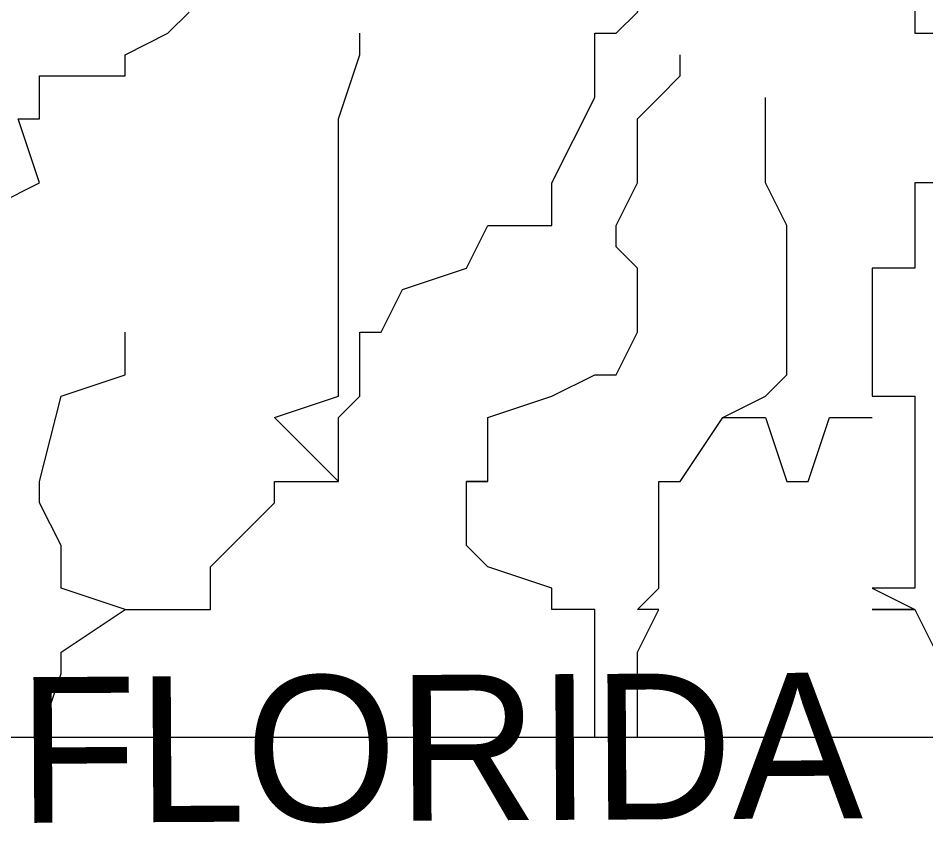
# Model space of a CAD drawing. Extents: x 1797809 to 2198143, y 249608 to 1237864.
# Drawn here: x 2194697.748 to 2194699.983, y 1237125.808 to 1237127.857 of the extents above; entities that cross this region are included whole.
import ezdxf

# ---------------------------------------------------------------- set-up
doc = ezdxf.new("R2010")
doc.units = 0
doc.layers.add('GSBWFILL', color=7, linetype='Continuous')

msp = doc.modelspace()

# ---------------------------------------------------------------- linework, layer by layer
at = {"layer": 'GSBWFILL'}
for points in [[(2194696.4346, 1237125.4017), (2194696.4346, 1237127.2411), (2194696.9075, 1237130.4994), (2194696.9075, 1237130.6045), (2194696.9075, 1237130.6045), (2194696.9075, 1237130.6045), (2194696.7499, 1237130.6045), (2194696.7499, 1237130.657), (2194696.9075, 1237130.657), (2194699.325, 1237130.6045), (2194699.7979, 1237128.2396), (2194699.7979, 1237128.1345), (2194699.8505, 1237128.0819), (2194699.8505, 1237128.0294), (2194699.8505, 1237128.0294), (2194699.9556, 1237128.0294), (2194699.9556, 1237127.8717), (2194699.9556, 1237127.8192), (2194700.0082, 1237127.8192)], [(2194696.4346, 1237125.4017), (2194696.4346, 1237127.2411), (2194696.9075, 1237130.4994), (2194696.9075, 1237130.6045), (2194696.9075, 1237130.6045), (2194696.9075, 1237130.6045), (2194696.7499, 1237130.6045), (2194696.7499, 1237130.657), (2194696.9075, 1237130.657), (2194699.325, 1237130.6045), (2194699.7979, 1237128.2396), (2194699.7979, 1237128.1345), (2194699.8505, 1237128.0819), (2194699.8505, 1237128.0294), (2194699.8505, 1237128.0294), (2194699.9556, 1237128.0294), (2194699.9556, 1237127.8717), (2194699.9556, 1237127.8192), (2194700.0082, 1237127.8192)], [(2194696.4346, 1237125.4017), (2194696.4346, 1237127.2411), (2194696.9075, 1237130.4994), (2194696.9075, 1237130.6045), (2194696.9075, 1237130.6045), (2194696.9075, 1237130.6045), (2194696.7499, 1237130.6045), (2194696.7499, 1237130.657), (2194696.9075, 1237130.657), (2194699.325, 1237130.6045), (2194699.7979, 1237128.2396), (2194699.7979, 1237128.1345), (2194699.8505, 1237128.0819), (2194699.8505, 1237128.0294), (2194699.8505, 1237128.0294), (2194699.9556, 1237128.0294), (2194699.9556, 1237127.8717), (2194699.9556, 1237127.8192), (2194700.0082, 1237127.8192)], [(2194698.5367, 1237126.7156), (2194698.5367, 1237126.7156), (2194698.5367, 1237126.8732), (2194698.5892, 1237126.9258), (2194698.5892, 1237126.9783), (2194698.5892, 1237127.0834), (2194698.6418, 1237127.0834), (2194698.6943, 1237127.1885), (2194698.852, 1237127.2411), (2194698.9045, 1237127.3462), (2194699.0622, 1237127.3462), (2194699.0622, 1237127.4513), (2194699.1673, 1237127.6615), (2194699.1673, 1237127.7666), (2194699.1673, 1237127.7666), (2194699.1673, 1237127.8192), (2194699.2199, 1237127.8192), (2194699.2724, 1237127.8717), (2194699.325, 1237128.0294), (2194699.4826, 1237128.1345), (2194699.5877, 1237128.187), (2194699.5877, 1237128.2396), (2194699.5877, 1237128.2921), (2194699.4826, 1237128.2921)], [(2194698.5367, 1237126.7156), (2194698.5367, 1237126.7156), (2194698.5367, 1237126.8732), (2194698.5892, 1237126.9258), (2194698.5892, 1237126.9783), (2194698.5892, 1237127.0834), (2194698.6418, 1237127.0834), (2194698.6943, 1237127.1885), (2194698.852, 1237127.2411), (2194698.9045, 1237127.3462), (2194699.0622, 1237127.3462), (2194699.0622, 1237127.4513), (2194699.1673, 1237127.6615), (2194699.1673, 1237127.7666), (2194699.1673, 1237127.7666), (2194699.1673, 1237127.8192), (2194699.2199, 1237127.8192), (2194699.2724, 1237127.8717), (2194699.325, 1237128.0294), (2194699.4826, 1237128.1345), (2194699.5877, 1237128.187), (2194699.5877, 1237128.2396), (2194699.5877, 1237128.2921), (2194699.4826, 1237128.2921)], [(2194698.5367, 1237126.7156), (2194698.5367, 1237126.7156), (2194698.5367, 1237126.8732), (2194698.5892, 1237126.9258), (2194698.5892, 1237126.9783), (2194698.5892, 1237127.0834), (2194698.6418, 1237127.0834), (2194698.6943, 1237127.1885), (2194698.852, 1237127.2411), (2194698.9045, 1237127.3462), (2194699.0622, 1237127.3462), (2194699.0622, 1237127.4513), (2194699.1673, 1237127.6615), (2194699.1673, 1237127.7666), (2194699.1673, 1237127.7666), (2194699.1673, 1237127.8192), (2194699.2199, 1237127.8192), (2194699.2724, 1237127.8717), (2194699.325, 1237128.0294), (2194699.4826, 1237128.1345), (2194699.5877, 1237128.187), (2194699.5877, 1237128.2396), (2194699.5877, 1237128.2921), (2194699.4826, 1237128.2921)], [(2194697.6958, 1237127.3987), (2194697.8009, 1237127.4513), (2194697.7484, 1237127.609), (2194697.8009, 1237127.609), (2194697.8009, 1237127.7141), (2194698.0111, 1237127.7141), (2194698.0111, 1237127.7666), (2194698.0111, 1237127.7666), (2194698.1163, 1237127.8192), (2194698.1688, 1237127.8717)], [(2194697.6958, 1237127.3987), (2194697.8009, 1237127.4513), (2194697.7484, 1237127.609), (2194697.8009, 1237127.609), (2194697.8009, 1237127.7141), (2194698.0111, 1237127.7141), (2194698.0111, 1237127.7666), (2194698.0111, 1237127.7666), (2194698.1163, 1237127.8192), (2194698.1688, 1237127.8717)], [(2194697.6958, 1237127.3987), (2194697.8009, 1237127.4513), (2194697.7484, 1237127.609), (2194697.8009, 1237127.609), (2194697.8009, 1237127.7141), (2194698.0111, 1237127.7141), (2194698.0111, 1237127.7666), (2194698.0111, 1237127.7666), (2194698.1163, 1237127.8192), (2194698.1688, 1237127.8717)], [(2194698.0111, 1237126.4002), (2194698.0111, 1237126.4002), (2194698.1163, 1237126.4002), (2194698.1688, 1237126.4002), (2194698.2214, 1237126.4002), (2194698.2214, 1237126.4528), (2194698.2214, 1237126.5053), (2194698.2739, 1237126.5579), (2194698.379, 1237126.663), (2194698.379, 1237126.7156), (2194698.5367, 1237126.7156), (2194698.5367, 1237126.7156), (2194698.379, 1237126.8732), (2194698.5367, 1237126.9258), (2194698.5367, 1237126.9783), (2194698.5367, 1237127.0834), (2194698.5367, 1237127.1885), (2194698.5367, 1237127.2411), (2194698.5367, 1237127.3462), (2194698.5367, 1237127.3462), (2194698.5367, 1237127.4513), (2194698.5367, 1237127.609), (2194698.5892, 1237127.7666), (2194698.5892, 1237127.7666), (2194698.5892, 1237127.8192)], [(2194698.0111, 1237126.4002), (2194698.0111, 1237126.4002), (2194698.1163, 1237126.4002), (2194698.1688, 1237126.4002), (2194698.2214, 1237126.4002), (2194698.2214, 1237126.4528), (2194698.2214, 1237126.5053), (2194698.2739, 1237126.5579), (2194698.379, 1237126.663), (2194698.379, 1237126.7156), (2194698.5367, 1237126.7156), (2194698.5367, 1237126.7156), (2194698.379, 1237126.8732), (2194698.5367, 1237126.9258), (2194698.5367, 1237126.9783), (2194698.5367, 1237127.0834), (2194698.5367, 1237127.1885), (2194698.5367, 1237127.2411), (2194698.5367, 1237127.3462), (2194698.5367, 1237127.3462), (2194698.5367, 1237127.4513), (2194698.5367, 1237127.609), (2194698.5892, 1237127.7666), (2194698.5892, 1237127.7666), (2194698.5892, 1237127.8192)], [(2194698.0111, 1237126.4002), (2194698.0111, 1237126.4002), (2194698.1163, 1237126.4002), (2194698.1688, 1237126.4002), (2194698.2214, 1237126.4002), (2194698.2214, 1237126.4528), (2194698.2214, 1237126.5053), (2194698.2739, 1237126.5579), (2194698.379, 1237126.663), (2194698.379, 1237126.7156), (2194698.5367, 1237126.7156), (2194698.5367, 1237126.7156), (2194698.379, 1237126.8732), (2194698.5367, 1237126.9258), (2194698.5367, 1237126.9783), (2194698.5367, 1237127.0834), (2194698.5367, 1237127.1885), (2194698.5367, 1237127.2411), (2194698.5367, 1237127.3462), (2194698.5367, 1237127.3462), (2194698.5367, 1237127.4513), (2194698.5367, 1237127.609), (2194698.5892, 1237127.7666), (2194698.5892, 1237127.7666), (2194698.5892, 1237127.8192)], [(2194699.1673, 1237126.0849), (2194699.1673, 1237126.2426), (2194699.1673, 1237126.2951), (2194699.1673, 1237126.4002), (2194699.1673, 1237126.4002), (2194699.0622, 1237126.4002), (2194699.0622, 1237126.4528), (2194698.9045, 1237126.5053), (2194698.852, 1237126.5579), (2194698.852, 1237126.663), (2194698.852, 1237126.7156), (2194698.9045, 1237126.7156), (2194698.852, 1237126.7156), (2194698.9045, 1237126.7156), (2194698.9045, 1237126.8732), (2194699.0622, 1237126.9258), (2194699.1673, 1237126.9783), (2194699.1673, 1237126.9783), (2194699.2199, 1237126.9783), (2194699.2724, 1237127.0834), (2194699.2724, 1237127.0834), (2194699.2724, 1237127.1885), (2194699.2724, 1237127.2411), (2194699.2724, 1237127.2411), (2194699.2199, 1237127.2936), (2194699.2199, 1237127.3462), (2194699.2724, 1237127.4513), (2194699.2724, 1237127.609), (2194699.325, 1237127.6615), (2194699.3775, 1237127.7141), (2194699.3775, 1237127.7666)], [(2194699.1673, 1237126.0849), (2194699.1673, 1237126.2426), (2194699.1673, 1237126.2951), (2194699.1673, 1237126.4002), (2194699.1673, 1237126.4002), (2194699.0622, 1237126.4002), (2194699.0622, 1237126.4528), (2194698.9045, 1237126.5053), (2194698.852, 1237126.5579), (2194698.852, 1237126.663), (2194698.852, 1237126.7156), (2194698.9045, 1237126.7156), (2194698.852, 1237126.7156), (2194698.9045, 1237126.7156), (2194698.9045, 1237126.8732), (2194699.0622, 1237126.9258), (2194699.1673, 1237126.9783), (2194699.1673, 1237126.9783), (2194699.2199, 1237126.9783), (2194699.2724, 1237127.0834), (2194699.2724, 1237127.0834), (2194699.2724, 1237127.1885), (2194699.2724, 1237127.2411), (2194699.2724, 1237127.2411), (2194699.2199, 1237127.2936), (2194699.2199, 1237127.3462), (2194699.2724, 1237127.4513), (2194699.2724, 1237127.609), (2194699.325, 1237127.6615), (2194699.3775, 1237127.7141), (2194699.3775, 1237127.7666)], [(2194699.1673, 1237126.0849), (2194699.1673, 1237126.2426), (2194699.1673, 1237126.2951), (2194699.1673, 1237126.4002), (2194699.1673, 1237126.4002), (2194699.0622, 1237126.4002), (2194699.0622, 1237126.4528), (2194698.9045, 1237126.5053), (2194698.852, 1237126.5579), (2194698.852, 1237126.663), (2194698.852, 1237126.7156), (2194698.9045, 1237126.7156), (2194698.852, 1237126.7156), (2194698.9045, 1237126.7156), (2194698.9045, 1237126.8732), (2194699.0622, 1237126.9258), (2194699.1673, 1237126.9783), (2194699.1673, 1237126.9783), (2194699.2199, 1237126.9783), (2194699.2724, 1237127.0834), (2194699.2724, 1237127.0834), (2194699.2724, 1237127.1885), (2194699.2724, 1237127.2411), (2194699.2724, 1237127.2411), (2194699.2199, 1237127.2936), (2194699.2199, 1237127.3462), (2194699.2724, 1237127.4513), (2194699.2724, 1237127.609), (2194699.325, 1237127.6615), (2194699.3775, 1237127.7141), (2194699.3775, 1237127.7666)], [(2194699.4826, 1237126.8732), (2194699.4826, 1237126.8732), (2194699.5877, 1237126.9258), (2194699.6403, 1237126.9783), (2194699.6403, 1237126.9783), (2194699.6403, 1237127.0834), (2194699.6403, 1237127.1885), (2194699.6403, 1237127.2411), (2194699.6403, 1237127.2936), (2194699.6403, 1237127.3462), (2194699.5877, 1237127.4513), (2194699.5877, 1237127.4513), (2194699.5877, 1237127.6615)], [(2194699.4826, 1237126.8732), (2194699.4826, 1237126.8732), (2194699.5877, 1237126.9258), (2194699.6403, 1237126.9783), (2194699.6403, 1237126.9783), (2194699.6403, 1237127.0834), (2194699.6403, 1237127.1885), (2194699.6403, 1237127.2411), (2194699.6403, 1237127.2936), (2194699.6403, 1237127.3462), (2194699.5877, 1237127.4513), (2194699.5877, 1237127.4513), (2194699.5877, 1237127.6615)], [(2194699.4826, 1237126.8732), (2194699.4826, 1237126.8732), (2194699.5877, 1237126.9258), (2194699.6403, 1237126.9783), (2194699.6403, 1237126.9783), (2194699.6403, 1237127.0834), (2194699.6403, 1237127.1885), (2194699.6403, 1237127.2411), (2194699.6403, 1237127.2936), (2194699.6403, 1237127.3462), (2194699.5877, 1237127.4513), (2194699.5877, 1237127.4513), (2194699.5877, 1237127.6615)], [(2194700.0082, 1237127.4513), (2194699.9556, 1237127.4513), (2194699.9556, 1237127.4513), (2194699.9556, 1237127.4513), (2194699.9556, 1237127.3987), (2194699.9556, 1237127.3462), (2194699.9556, 1237127.3462), (2194699.9556, 1237127.3462), (2194699.9556, 1237127.3462), (2194699.9556, 1237127.3462), (2194699.9556, 1237127.2936), (2194699.9556, 1237127.2936), (2194699.9556, 1237127.2936), (2194699.9556, 1237127.2411), (2194699.9556, 1237127.2411), (2194699.8505, 1237127.2411), (2194699.8505, 1237127.2411), (2194699.8505, 1237127.2411), (2194699.8505, 1237127.1885), (2194699.8505, 1237127.1885), (2194699.8505, 1237127.0834), (2194699.8505, 1237127.0834), (2194699.8505, 1237127.0834), (2194699.8505, 1237127.0834), (2194699.8505, 1237127.0834), (2194699.8505, 1237127.0834), (2194699.8505, 1237127.0834), (2194699.8505, 1237126.9783), (2194699.8505, 1237126.9783), (2194699.8505, 1237126.9783), (2194699.8505, 1237126.9783), (2194699.8505, 1237126.9783), (2194699.8505, 1237126.9783), (2194699.8505, 1237126.9258), (2194699.9556, 1237126.9258), (2194699.9556, 1237126.8732), (2194699.9556, 1237126.8732), (2194699.9556, 1237126.8732), (2194699.9556, 1237126.7156), (2194699.9556, 1237126.7156), (2194699.9556, 1237126.7156), (2194699.9556, 1237126.7156), (2194699.9556, 1237126.7156), (2194699.9556, 1237126.7156), (2194699.9556, 1237126.663), (2194699.9556, 1237126.5579), (2194699.9556, 1237126.5579), (2194699.9556, 1237126.5579), (2194699.9556, 1237126.5053), (2194699.9556, 1237126.5053), (2194699.9556, 1237126.4528), (2194699.9556, 1237126.4528), (2194699.8505, 1237126.4528), (2194699.8505, 1237126.4528), (2194699.8505, 1237126.4528), (2194699.8505, 1237126.4528), (2194699.9556, 1237126.4002), (2194699.9556, 1237126.4002), (2194699.8505, 1237126.4002), (2194699.9556, 1237126.4002), (2194699.9556, 1237126.4002), (2194699.9556, 1237126.4002), (2194700.0082, 1237126.2951)], [(2194700.0082, 1237127.4513), (2194699.9556, 1237127.4513), (2194699.9556, 1237127.4513), (2194699.9556, 1237127.4513), (2194699.9556, 1237127.3987), (2194699.9556, 1237127.3462), (2194699.9556, 1237127.3462), (2194699.9556, 1237127.3462), (2194699.9556, 1237127.3462), (2194699.9556, 1237127.3462), (2194699.9556, 1237127.2936), (2194699.9556, 1237127.2936), (2194699.9556, 1237127.2936), (2194699.9556, 1237127.2411), (2194699.9556, 1237127.2411), (2194699.8505, 1237127.2411), (2194699.8505, 1237127.2411), (2194699.8505, 1237127.2411), (2194699.8505, 1237127.1885), (2194699.8505, 1237127.1885), (2194699.8505, 1237127.0834), (2194699.8505, 1237127.0834), (2194699.8505, 1237127.0834), (2194699.8505, 1237127.0834), (2194699.8505, 1237127.0834), (2194699.8505, 1237127.0834), (2194699.8505, 1237127.0834), (2194699.8505, 1237126.9783), (2194699.8505, 1237126.9783), (2194699.8505, 1237126.9783), (2194699.8505, 1237126.9783), (2194699.8505, 1237126.9783), (2194699.8505, 1237126.9783), (2194699.8505, 1237126.9258), (2194699.9556, 1237126.9258), (2194699.9556, 1237126.8732), (2194699.9556, 1237126.8732), (2194699.9556, 1237126.8732), (2194699.9556, 1237126.7156), (2194699.9556, 1237126.7156), (2194699.9556, 1237126.7156), (2194699.9556, 1237126.7156), (2194699.9556, 1237126.7156), (2194699.9556, 1237126.7156), (2194699.9556, 1237126.663), (2194699.9556, 1237126.5579), (2194699.9556, 1237126.5579), (2194699.9556, 1237126.5579), (2194699.9556, 1237126.5053), (2194699.9556, 1237126.5053), (2194699.9556, 1237126.4528), (2194699.9556, 1237126.4528), (2194699.8505, 1237126.4528), (2194699.8505, 1237126.4528), (2194699.8505, 1237126.4528), (2194699.8505, 1237126.4528), (2194699.9556, 1237126.4002), (2194699.9556, 1237126.4002), (2194699.8505, 1237126.4002), (2194699.9556, 1237126.4002), (2194699.9556, 1237126.4002), (2194699.9556, 1237126.4002), (2194700.0082, 1237126.2951)], [(2194700.0082, 1237127.4513), (2194699.9556, 1237127.4513), (2194699.9556, 1237127.4513), (2194699.9556, 1237127.4513), (2194699.9556, 1237127.3987), (2194699.9556, 1237127.3462), (2194699.9556, 1237127.3462), (2194699.9556, 1237127.3462), (2194699.9556, 1237127.3462), (2194699.9556, 1237127.3462), (2194699.9556, 1237127.2936), (2194699.9556, 1237127.2936), (2194699.9556, 1237127.2936), (2194699.9556, 1237127.2411), (2194699.9556, 1237127.2411), (2194699.8505, 1237127.2411), (2194699.8505, 1237127.2411), (2194699.8505, 1237127.2411), (2194699.8505, 1237127.1885), (2194699.8505, 1237127.1885), (2194699.8505, 1237127.0834), (2194699.8505, 1237127.0834), (2194699.8505, 1237127.0834), (2194699.8505, 1237127.0834), (2194699.8505, 1237127.0834), (2194699.8505, 1237127.0834), (2194699.8505, 1237127.0834), (2194699.8505, 1237126.9783), (2194699.8505, 1237126.9783), (2194699.8505, 1237126.9783), (2194699.8505, 1237126.9783), (2194699.8505, 1237126.9783), (2194699.8505, 1237126.9783), (2194699.8505, 1237126.9258), (2194699.9556, 1237126.9258), (2194699.9556, 1237126.8732), (2194699.9556, 1237126.8732), (2194699.9556, 1237126.8732), (2194699.9556, 1237126.7156), (2194699.9556, 1237126.7156), (2194699.9556, 1237126.7156), (2194699.9556, 1237126.7156), (2194699.9556, 1237126.7156), (2194699.9556, 1237126.7156), (2194699.9556, 1237126.663), (2194699.9556, 1237126.5579), (2194699.9556, 1237126.5579), (2194699.9556, 1237126.5579), (2194699.9556, 1237126.5053), (2194699.9556, 1237126.5053), (2194699.9556, 1237126.4528), (2194699.9556, 1237126.4528), (2194699.8505, 1237126.4528), (2194699.8505, 1237126.4528), (2194699.8505, 1237126.4528), (2194699.8505, 1237126.4528), (2194699.9556, 1237126.4002), (2194699.9556, 1237126.4002), (2194699.8505, 1237126.4002), (2194699.9556, 1237126.4002), (2194699.9556, 1237126.4002), (2194699.9556, 1237126.4002), (2194700.0082, 1237126.2951)], [(2194697.8009, 1237126.0849), (2194697.8535, 1237126.2426), (2194697.8535, 1237126.2951), (2194698.0111, 1237126.4002), (2194698.0111, 1237126.4002), (2194698.0111, 1237126.4002), (2194697.8535, 1237126.4528), (2194697.8535, 1237126.5053), (2194697.8535, 1237126.5579), (2194697.8009, 1237126.663), (2194697.8009, 1237126.7156), (2194697.8009, 1237126.7156), (2194697.8535, 1237126.9258), (2194698.0111, 1237126.9783), (2194698.0111, 1237127.0834)], [(2194697.8009, 1237126.0849), (2194697.8535, 1237126.2426), (2194697.8535, 1237126.2951), (2194698.0111, 1237126.4002), (2194698.0111, 1237126.4002), (2194698.0111, 1237126.4002), (2194697.8535, 1237126.4528), (2194697.8535, 1237126.5053), (2194697.8535, 1237126.5579), (2194697.8009, 1237126.663), (2194697.8009, 1237126.7156), (2194697.8009, 1237126.7156), (2194697.8535, 1237126.9258), (2194698.0111, 1237126.9783), (2194698.0111, 1237127.0834)], [(2194697.8009, 1237126.0849), (2194697.8535, 1237126.2426), (2194697.8535, 1237126.2951), (2194698.0111, 1237126.4002), (2194698.0111, 1237126.4002), (2194698.0111, 1237126.4002), (2194697.8535, 1237126.4528), (2194697.8535, 1237126.5053), (2194697.8535, 1237126.5579), (2194697.8009, 1237126.663), (2194697.8009, 1237126.7156), (2194697.8009, 1237126.7156), (2194697.8535, 1237126.9258), (2194698.0111, 1237126.9783), (2194698.0111, 1237127.0834)], [(2194699.2724, 1237126.0849), (2194699.2724, 1237126.2426), (2194699.2724, 1237126.2426), (2194699.2724, 1237126.2951), (2194699.325, 1237126.4002), (2194699.2724, 1237126.4002), (2194699.325, 1237126.4528), (2194699.325, 1237126.5053), (2194699.325, 1237126.5579), (2194699.325, 1237126.5579), (2194699.325, 1237126.663), (2194699.325, 1237126.7156), (2194699.3775, 1237126.7156), (2194699.4826, 1237126.8732), (2194699.5877, 1237126.8732), (2194699.6403, 1237126.7156), (2194699.6928, 1237126.7156), (2194699.7454, 1237126.8732), (2194699.7979, 1237126.8732), (2194699.8505, 1237126.8732)], [(2194699.2724, 1237126.0849), (2194699.2724, 1237126.2426), (2194699.2724, 1237126.2426), (2194699.2724, 1237126.2951), (2194699.325, 1237126.4002), (2194699.2724, 1237126.4002), (2194699.325, 1237126.4528), (2194699.325, 1237126.5053), (2194699.325, 1237126.5579), (2194699.325, 1237126.5579), (2194699.325, 1237126.663), (2194699.325, 1237126.7156), (2194699.3775, 1237126.7156), (2194699.4826, 1237126.8732), (2194699.5877, 1237126.8732), (2194699.6403, 1237126.7156), (2194699.6928, 1237126.7156), (2194699.7454, 1237126.8732), (2194699.7979, 1237126.8732), (2194699.8505, 1237126.8732)], [(2194699.2724, 1237126.0849), (2194699.2724, 1237126.2426), (2194699.2724, 1237126.2426), (2194699.2724, 1237126.2951), (2194699.325, 1237126.4002), (2194699.2724, 1237126.4002), (2194699.325, 1237126.4528), (2194699.325, 1237126.5053), (2194699.325, 1237126.5579), (2194699.325, 1237126.5579), (2194699.325, 1237126.663), (2194699.325, 1237126.7156), (2194699.3775, 1237126.7156), (2194699.4826, 1237126.8732), (2194699.5877, 1237126.8732), (2194699.6403, 1237126.7156), (2194699.6928, 1237126.7156), (2194699.7454, 1237126.8732), (2194699.7979, 1237126.8732), (2194699.8505, 1237126.8732)], [(2194700.0082, 1237126.0849), (2194697.328, 1237126.0849), (2194697.328, 1237126.0324), (2194697.328, 1237126.0324)], [(2194700.0082, 1237126.0849), (2194697.328, 1237126.0849), (2194697.328, 1237126.0324), (2194697.328, 1237126.0324)], [(2194700.0082, 1237126.0849), (2194697.328, 1237126.0849), (2194697.328, 1237126.0324), (2194697.328, 1237126.0324)]]:
    msp.add_lwpolyline(points, dxfattribs=at)
for radius in [4.5988, 4.5988, 4.5988, 4.4778, 4.4778, 4.4778, 3.5557, 3.5557, 3.5557, 3.4444, 3.4444, 3.4444]:
    msp.add_circle((2194698.2249, 1237128.0451), radius, dxfattribs=at)

# ---------------------------------------------------------------- texts
for s, height, rotation, p in [('GEORGIA', 0.36892, 280.9296, (2194699.6928, 1237130.0264)), ('GEORGIA', 0.36892, 280.9296, (2194699.6928, 1237130.0264)), ('GEORGIA', 0.36892, 280.9296, (2194699.6928, 1237130.0264)), ('FLORIDA', 0.35883, 0.3238, (2194697.7484, 1237125.8747)), ('FLORIDA', 0.35883, 0.3238, (2194697.7484, 1237125.8747)), ('FLORIDA', 0.35883, 0.3238, (2194697.7484, 1237125.8747))]:
    msp.add_text(s, height=height, rotation=rotation, dxfattribs=at).set_placement(p)

doc.saveas('drawing.dxf')
